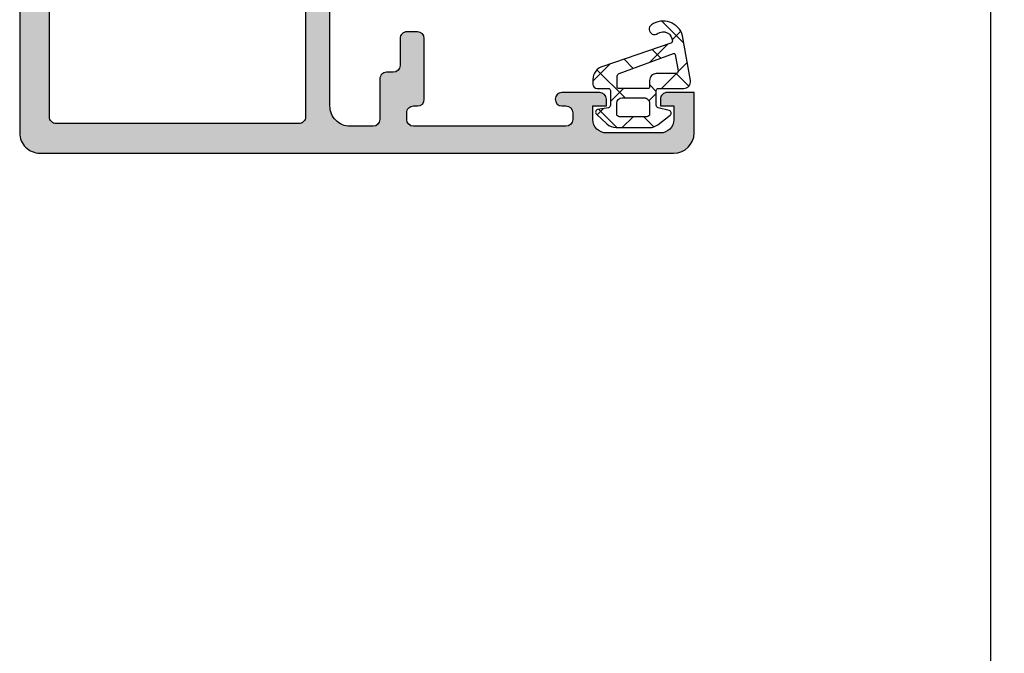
# Model space of a CAD drawing. Header units: millimetres. Extents: x 247761 to 294611, y 172579 to 236863.
# Tile 483 of 596: x 262345 to 262418, y 198161 to 198208. Entities that reach past the tile are written whole.
import ezdxf

# ---------------------------------------------------------------- set-up
doc = ezdxf.new("R2010")
doc.units = ezdxf.units.MM
doc.layers.add('FASÁDA DETAILNÍ', color=4, linetype='Continuous')
doc.layers.add('NOVA', color=240, linetype='Continuous')

# ---------------------------------------------------------------- blocks, each defined once
blk = doc.blocks.new('A$C69D17D4D')
at = {"layer": 'FASÁDA DETAILNÍ'}
h = blk.add_hatch(color=256, dxfattribs=at)
edge = h.paths.add_edge_path(flags=16)
edge.add_ellipse((-12278.78941485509, 24829.51812637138), major_axis=(-0.499974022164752, 0), ratio=1, start_angle=89.99702292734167, end_angle=180.0029770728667, ccw=False)
edge.add_line((-12278.7894408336, 24829.01815234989), (-12296.7894408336, 24829.01815234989))
edge.add_ellipse((-12296.78946681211, 24829.51812637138), major_axis=(-0.4999740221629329, 0), ratio=1, start_angle=-0.0029770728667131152, end_angle=90.00297707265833, ccw=False)
edge.add_line((-12297.2894408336, 24829.51815234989), (-12297.2894408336, 24842.01815234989))
edge.add_ellipse((-12296.7894190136, 24842.01813052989), major_axis=(-0.5000218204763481, 0), ratio=1, start_angle=270.0025002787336, end_angle=359.9974997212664, ccw=False)
edge.add_line((-12296.7894408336, 24842.51815234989), (-12284.1863898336, 24842.51815234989))
edge.add_ellipse((-12284.18638871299, 24844.01815122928), major_axis=(-1.499998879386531, 0), ratio=1, start_angle=89.99995719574, end_angle=180.0000428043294)
edge.add_line((-12282.6863898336, 24844.01815234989), (-12282.6863898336, 24857.01814034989))
edge.add_ellipse((-12282.18639020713, 24857.01814072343), major_axis=(-0.4999996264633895, 0), ratio=1, start_angle=-90.00004280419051, end_angle=4.280419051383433e-05, ccw=False)
edge.add_line((-12282.1863898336, 24857.51814034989), (-12278.7894408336, 24857.51814034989))
edge.add_ellipse((-12278.78944046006, 24857.01814072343), major_axis=(-0.4999996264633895, 0), ratio=1, start_angle=179.9999571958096, end_angle=270.0000428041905, ccw=False)
edge.add_line((-12278.2894408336, 24857.01814034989), (-12278.2894408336, 24829.51815234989))
edge = h.paths.add_edge_path()
edge.add_line((-12249.4894458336, 24828.31814034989), (-12249.4894458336, 24831.31814034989))
edge.add_line((-12249.4894458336, 24831.31814034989), (-12251.4894458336, 24831.31814034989))
edge.add_arc((-12251.48947181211, 24830.8181663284), 0.4999740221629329, 89.99702292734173, 180.0029770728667)
edge.add_line((-12251.9894458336, 24830.81814034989), (-12251.9894458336, 24830.31814034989))
edge.add_line((-12251.9894458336, 24830.31814034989), (-12250.9894458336, 24830.31814034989))
edge.add_line((-12250.9894458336, 24830.31814034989), (-12250.9894458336, 24829.31814034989))
edge.add_arc((-12251.98950996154, 24829.31820447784), 1.000064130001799, 270.0036740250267, 359.9963259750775, ccw=False)
edge.add_line((-12251.9894458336, 24828.31814034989), (-12255.9894458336, 24828.31814034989))
edge.add_arc((-12255.98941585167, 24829.31817033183), 1.000029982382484, 180.0017177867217, 269.9982822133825, ccw=False)
edge.add_line((-12256.9894458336, 24829.31814034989), (-12256.9894458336, 24830.31814034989))
edge.add_line((-12256.9894458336, 24830.31814034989), (-12255.9894458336, 24830.31814034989))
edge.add_line((-12255.9894458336, 24830.31814034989), (-12255.9894458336, 24830.81814034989))
edge.add_arc((-12256.48945143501, 24830.81813474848), 0.5000056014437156, 0.0006418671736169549, 89.99935813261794)
edge.add_line((-12256.4894458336, 24831.31814034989), (-12259.2894488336, 24831.31814034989))
edge.add_arc((-12259.2894488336, 24830.81814034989), 0.5, 90, 270)
edge.add_line((-12259.2894488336, 24830.31814034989), (-12258.9894458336, 24830.31814034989))
edge.add_arc((-12258.98945655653, 24829.81812962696), 0.5000107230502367, 0.001228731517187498, 89.99877126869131, ccw=False)
edge.add_line((-12258.4894458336, 24829.81814034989), (-12258.4894458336, 24829.31814034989))
edge.add_arc((-12258.98951375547, 24829.31820827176), 0.5000679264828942, 270.00778221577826, 359.9922177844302, ccw=False)
edge.add_line((-12258.9894458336, 24828.81814034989), (-12270.2894408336, 24828.81814034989))
edge.add_arc((-12270.2894190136, 24829.31816216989), 0.5000218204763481, 180.0025002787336, 269.9974997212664, ccw=False)
edge.add_line((-12270.7894408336, 24829.31814034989), (-12270.7894408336, 24829.81814034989))
edge.add_arc((-12270.28950350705, 24829.81820302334), 0.4999373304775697, 89.99281725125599, 180.007182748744, ccw=False)
edge.add_line((-12270.2894408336, 24830.31814034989), (-12269.9894378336, 24830.31814034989))
edge.add_arc((-12269.98950063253, 24830.81820314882), 0.5000628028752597, 270.0071953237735, 359.9928046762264)
edge.add_line((-12269.4894378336, 24830.81814034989), (-12269.4894378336, 24835.31814034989))
edge.add_arc((-12269.98944343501, 24835.31813474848), 0.5000056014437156, 0.0006418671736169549, 89.99935813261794)
edge.add_line((-12269.9894378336, 24835.81814034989), (-12270.7894408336, 24835.81814034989))
edge.add_arc((-12270.78946681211, 24835.3181663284), 0.4999740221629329, 89.99702292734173, 180.0029770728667)
edge.add_line((-12271.2894408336, 24835.31814034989), (-12271.2894408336, 24833.31814034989))
edge.add_arc((-12271.78950875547, 24833.31820827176), 0.5000679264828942, 270.00778221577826, 359.9922177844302, ccw=False)
edge.add_line((-12271.7894408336, 24832.81814034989), (-12272.2894408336, 24832.81814034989))
edge.add_arc((-12272.28950350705, 24832.31820302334), 0.4999373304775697, 89.99281725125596, 180.007182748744)
edge.add_line((-12272.7894408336, 24832.31814034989), (-12272.7894408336, 24829.31814034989))
edge.add_arc((-12273.28949594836, 24829.31819546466), 0.5000551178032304, 270.006314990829, 359.9936850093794, ccw=False)
edge.add_line((-12273.2894408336, 24828.81814034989), (-12274.9894378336, 24828.81814034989))
edge.add_arc((-12274.98946968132, 24830.31810850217), 1.499968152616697, 179.9987834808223, 270.0012165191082, ccw=False)
edge.add_line((-12276.4894378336, 24830.31814034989), (-12276.4894378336, 24856.31814034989))
edge.add_arc((-12275.98945869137, 24856.31816120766), 0.4999791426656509, 89.99760977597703, 180.002390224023, ccw=False)
edge.add_line((-12275.9894378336, 24856.81814034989), (-12271.7894408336, 24856.81814034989))
edge.add_arc((-12271.78944643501, 24856.31813474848), 0.5000056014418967, 0.000641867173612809, 89.99935813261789, ccw=False)
edge.add_line((-12271.2894408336, 24856.31814034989), (-12271.2894408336, 24854.31814034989))
edge.add_arc((-12270.7894190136, 24854.31816216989), 0.5000218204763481, 180.0025002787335, 269.9974997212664)
edge.add_line((-12270.7894408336, 24853.81814034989), (-12269.9894378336, 24853.81814034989))
edge.add_arc((-12269.98949038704, 24854.31819290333), 0.5000525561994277, 270.0060215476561, 359.9939784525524)
edge.add_line((-12269.4894378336, 24854.31814034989), (-12269.4894378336, 24859.31814134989))
edge.add_line((-12269.4894378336, 24859.31814134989), (-12269.7067588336, 24860.07603034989))
edge.add_arc((-12269.41838042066, 24860.15872166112), 0.2999999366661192, 127.9048146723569, 196.0000242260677, ccw=False)
edge.add_arc((-12269.78699097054, 24860.63214150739), 0.3000001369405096, 307.9047180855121, 359.9999699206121)
edge.add_line((-12269.4869908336, 24860.6321413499), (-12269.4869928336, 24862.69628834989))
edge.add_arc((-12269.88699222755, 24862.69628880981), 0.3999993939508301, 359.9999341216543, 471.9737695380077)
edge.add_line((-12270.0366648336, 24863.06723034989), (-12272.0598938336, 24862.25086934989))
edge.add_arc((-12271.98505721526, 24862.0653990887), 0.1999993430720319, 111.973907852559, 204.1410923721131)
edge.add_line((-12272.1675648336, 24861.98360234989), (-12271.0992448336, 24859.59991734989))
edge.add_arc((-12271.28175294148, 24859.51812064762), 0.199999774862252, -90.81990060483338, 24.141025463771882, ccw=False)
edge.add_line((-12271.2846148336, 24859.31814134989), (-12282.5886948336, 24859.31814034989))
edge.add_arc((-12282.59712655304, 24859.50955484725), 0.1916001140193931, 178.9555499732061, 272.5222218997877, ccw=False)
edge.add_line((-12282.7886948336, 24859.51304734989), (-12282.7886948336, 24859.93363134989))
edge.add_line((-12282.7886948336, 24859.93363134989), (-12281.3569598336, 24862.39924334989))
edge.add_arc((-12281.61629682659, 24862.55005504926), 0.2999997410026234, 329.8208038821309, 434.0000282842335)
edge.add_line((-12281.5336058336, 24862.83843334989), (-12283.0257668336, 24863.26630434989))
edge.add_line((-12283.0257668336, 24863.26630434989), (-12283.8890418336, 24863.7647163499))
edge.add_arc((-12284.08904178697, 24863.41830610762), 0.4000000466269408, 60.00001156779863, 179.9999652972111)
edge.add_line((-12284.4890418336, 24863.41830634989), (-12284.4886948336, 24859.31037534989))
edge.add_line((-12284.4886948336, 24859.31037534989), (-12284.4863898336, 24844.81831834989))
edge.add_arc((-12284.98638967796, 24844.81814022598), 0.4999998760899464, -90.0000178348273, 0.020411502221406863, ccw=False)
edge.add_line((-12284.9863898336, 24844.31814034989), (-12290.3894318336, 24844.31814034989))
edge.add_arc((-12290.38943220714, 24844.81813997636), 0.4999996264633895, 179.9999571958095, 270.00004280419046, ccw=False)
edge.add_line((-12290.8894318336, 24844.81814034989), (-12290.8894318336, 24847.31814034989))
edge.add_arc((-12291.38943146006, 24847.31814072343), 0.4999996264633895, 359.9999571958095, 450.0000428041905)
edge.add_line((-12291.3894318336, 24847.81814034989), (-12292.6894348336, 24847.81814034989))
edge.add_arc((-12292.68945569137, 24847.31816120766), 0.4999791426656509, 89.99760977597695, 180.0023902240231)
edge.add_line((-12293.1894348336, 24847.31814034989), (-12293.1894348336, 24846.81814034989))
edge.add_line((-12293.1894348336, 24846.81814034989), (-12292.1894348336, 24846.81814034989))
edge.add_line((-12292.1894348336, 24846.81814034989), (-12292.1894348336, 24845.31814034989))
edge.add_arc((-12293.18946652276, 24845.31817203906), 1.000031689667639, 270.0018155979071, 359.9981844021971, ccw=False)
edge.add_line((-12293.1894348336, 24844.31814034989), (-12297.1894348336, 24844.31814034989))
edge.add_arc((-12297.18936558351, 24845.31820959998), 1.000069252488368, 180.0039674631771, 269.99603253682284, ccw=False)
edge.add_line((-12298.1894348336, 24845.31814034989), (-12298.1894348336, 24846.81814034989))
edge.add_line((-12298.1894348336, 24846.81814034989), (-12297.1894348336, 24846.81814034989))
edge.add_line((-12297.1894348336, 24846.81814034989), (-12297.1894348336, 24847.31814034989))
edge.add_arc((-12297.68940885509, 24847.3181663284), 0.499974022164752, 359.9970229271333, 450.0029770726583)
edge.add_line((-12297.6894348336, 24847.81814034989), (-12298.9894378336, 24847.81814034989))
edge.add_arc((-12298.98943223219, 24847.31813474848), 0.5000056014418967, 90.00064186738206, 179.9993581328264)
edge.add_line((-12299.4894378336, 24847.31814034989), (-12299.4894378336, 24828.31814034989))
edge.add_arc((-12297.98946712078, 24828.31811106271), 1.49997071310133, 179.9988812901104, 270.0011187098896)
edge.add_line((-12297.9894378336, 24826.81814034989), (-12250.9894458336, 24826.81814034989))
edge.add_arc((-12250.98950617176, 24828.31820068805), 1.500060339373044, 270.002304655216, 359.9976953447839)
h = blk.add_hatch(dxfattribs=at)
h.set_pattern_fill('ANSI37', color=256, scale=0.625, angle=270, style=0)
h.set_pattern_definition([(315, (-12251.9894658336, 24830.31811234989), (1.403165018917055, 1.403165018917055), []), (44.99999999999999, (-12251.9894658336, 24830.31811234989), (-1.403165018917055, 1.403165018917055), [])])
edge = h.paths.add_edge_path(flags=16)
edge.add_ellipse((-12252.29168086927, 24832.22032549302), major_axis=(-0.4977897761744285, 0), ratio=1, start_angle=-90.25472202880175, end_angle=0.1925797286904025)
edge.add_line((-12252.7894678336, 24832.21865234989), (-12252.7894678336, 24831.7181333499))
edge.add_ellipse((-12252.8894515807, 24831.71811909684), major_axis=(-0.09998374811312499, 0), ratio=1, start_angle=89.99125930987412, end_angle=180.0081677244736, ccw=False)
edge.add_line((-12252.8894668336, 24831.61813534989), (-12255.0898968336, 24831.61813134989))
edge.add_ellipse((-12255.0898941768, 24831.71813600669), major_axis=(-0.1000046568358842, 0), ratio=1, start_angle=0.0015221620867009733, end_angle=89.9984778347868, ccw=False)
edge.add_line((-12255.1898988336, 24831.7181333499), (-12255.1898988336, 24832.5300753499))
edge.add_ellipse((-12254.98989221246, 24832.53006687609), major_axis=(-0.2000066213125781, 0), ratio=1, start_angle=285.68861530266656, end_angle=359.9975725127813, ccw=False)
edge.add_line((-12255.0439758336, 24832.72262234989), (-12251.0258348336, 24834.20994734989))
edge.add_ellipse((-12250.99112133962, 24834.11616586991), major_axis=(-0.09999996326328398, 0), ratio=1, start_angle=190.3222841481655, end_angle=290.3121828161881, ccw=False)
edge.add_line((-12250.8927398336, 24834.13408434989), (-12250.6724568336, 24832.92461534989))
edge.add_ellipse((-12250.87234719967, 24832.91810665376), major_axis=(-0.1999963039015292, 0), ratio=1, start_angle=89.99895893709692, end_angle=181.8649678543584, ccw=False)
edge.add_line((-12250.8723508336, 24832.7181103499), (-12252.2894678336, 24832.7181103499))
edge = h.paths.add_edge_path(flags=16)
edge.add_ellipse((-12252.98946900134, 24829.71812151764), major_axis=(-0.200000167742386, 0), ratio=1, start_angle=89.99976157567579, end_angle=180.000238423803, ccw=False)
edge.add_line((-12252.9894698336, 24829.51812134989), (-12255.0239268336, 24829.5181253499))
edge.add_ellipse((-12255.02393155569, 24829.71812062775), major_axis=(-0.1999952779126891, 0), ratio=1, start_angle=-0.0004933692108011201, end_angle=90.0013528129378, ccw=False)
edge.add_line((-12255.2239268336, 24829.7181223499), (-12255.2239268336, 24830.51813234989))
edge.add_ellipse((-12254.82391602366, 24830.5181235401), major_axis=(-0.4000108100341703, 0), ratio=1, start_angle=270.00197807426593, end_angle=359.99873812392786, ccw=False)
edge.add_line((-12254.8239298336, 24830.91813434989), (-12253.1894668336, 24830.91813434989))
edge.add_ellipse((-12253.18946375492, 24830.51813942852), major_axis=(-0.3999949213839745, 0), ratio=1, start_angle=179.9989860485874, end_angle=270.0004409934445, ccw=False)
edge.add_line((-12252.7894688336, 24830.51813234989), (-12252.7894688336, 24829.7181223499))
edge = h.paths.add_edge_path()
edge.add_arc((-12251.3894769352, 24829.79467346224), 0.2000083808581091, 310.0023157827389, 434.9984805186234)
edge.add_line((-12251.3377058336, 24829.98786534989), (-12252.1412308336, 24830.17839934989))
edge.add_arc((-12252.08945444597, 24830.37159293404), 0.200011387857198, 180.0027455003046, 254.9971436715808, ccw=False)
edge.add_line((-12252.2894658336, 24830.37158334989), (-12252.2894658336, 24831.4681333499))
edge.add_arc((-12252.1394781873, 24831.46814370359), 0.1499876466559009, 89.99604485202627, 180.0039551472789, ccw=False)
edge.add_line((-12252.1394678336, 24831.61813134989), (-12250.2565968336, 24831.61812334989))
edge.add_arc((-12250.25659491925, 24832.1181232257), 0.4999998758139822, 269.9997806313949, 369.9335722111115)
edge.add_line((-12249.7640908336, 24832.2043763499), (-12250.3454798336, 24835.52410234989))
edge.add_arc((-12251.78946536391, 24835.11802801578), 1.499996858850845, 15.70692445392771, 125.0875539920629)
edge.add_arc((-12252.4217723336, 24836.01813084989), 0.3999981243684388, 125.0880041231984, 305.0880041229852)
edge.add_arc((-12251.78725077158, 24835.13683118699), 0.6860034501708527, 0.48435837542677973, 126.1411855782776, ccw=False)
edge.add_arc((-12251.25037439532, 24835.12301100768), 0.1503878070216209, -70.98384901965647, 7.496078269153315, ccw=False)
edge.add_line((-12251.2013728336, 24834.98083034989), (-12256.2475988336, 24833.25314834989))
edge.add_arc((-12255.98947768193, 24832.28705633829), 0.9999801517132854, 104.958910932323, 180.0005723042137)
edge.add_line((-12256.9894578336, 24832.28704634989), (-12256.9894698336, 24831.9181413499))
edge.add_arc((-12256.68945010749, 24831.91816207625), 0.3000197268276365, 180.0039581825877, 269.9968057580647)
edge.add_line((-12256.6894668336, 24831.61814234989), (-12255.8394518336, 24831.61814234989))
edge.add_arc((-12255.83943891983, 24831.46815826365), 0.1499840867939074, -0.004933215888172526, 90.00493321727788, ccw=False)
edge.add_line((-12255.6894548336, 24831.4681453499), (-12255.6894658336, 24830.37158334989))
edge.add_arc((-12255.88948042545, 24830.37159246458), 0.2000145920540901, 285.0023743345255, 359.9973890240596, ccw=False)
edge.add_line((-12255.8377048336, 24830.1783953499), (-12256.6410768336, 24830.04930134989))
edge.add_arc((-12256.58935242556, 24829.85612550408), 0.1999808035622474, 104.9897870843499, 225.0074444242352)
edge.add_line((-12256.7307418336, 24829.71469934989), (-12255.9548718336, 24828.98818034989))
edge.add_arc((-12255.27136142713, 24829.71812197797), 1.00000062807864, 226.8814623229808, 270.0000340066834)
edge.add_line((-12255.2713608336, 24828.7181213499), (-12252.7927278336, 24828.7181213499))
edge.add_arc((-12252.79272888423, 24829.71812425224), 1.000002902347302, 270.0000601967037, 307.8277930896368)
edge.add_line((-12252.1794368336, 24828.9282643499), (-12251.2609078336, 24829.64146334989))
for points in [[(-12299.4894378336, 24847.31814034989), (-12299.4894378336, 24828.31814034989), (-12299.4894378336, 24828.31814034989, 0.414225), (-12297.9894378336, 24826.81814034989), (-12250.9894458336, 24826.81814034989), (-12250.9894458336, 24826.81814034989, 0.41419), (-12249.4894458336, 24828.31814034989), (-12249.4894458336, 24828.31814034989), (-12249.4894458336, 24831.31814034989), (-12251.4894458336, 24831.31814034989), (-12251.4894458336, 24831.31814034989, 0.414244), (-12251.9894458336, 24830.81814034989), (-12251.9894458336, 24830.31814034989), (-12250.9894458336, 24830.31814034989), (-12250.9894458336, 24829.31814034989), (-12250.9894458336, 24829.31814034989, -0.414176), (-12251.9894458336, 24828.31814034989), (-12255.9894458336, 24828.31814034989), (-12255.9894458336, 24828.31814034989, -0.414196), (-12256.9894458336, 24829.31814034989), (-12256.9894458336, 24830.31814034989), (-12255.9894458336, 24830.31814034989), (-12255.9894458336, 24830.81814034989), (-12255.9894458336, 24830.81814034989, 0.414207), (-12256.4894458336, 24831.31814034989), (-12259.2894488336, 24831.31814034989), (-12259.2894488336, 24831.31814034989, 1), (-12259.2894488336, 24830.31814034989), (-12258.9894458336, 24830.31814034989), (-12258.9894458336, 24830.31814034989, -0.414201), (-12258.4894458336, 24829.81814034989), (-12258.4894458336, 24829.31814034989), (-12258.4894458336, 24829.31814034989, -0.414134), (-12258.9894458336, 24828.81814034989), (-12270.2894408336, 24828.81814034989), (-12270.2894408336, 24828.81814034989, -0.414188), (-12270.7894408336, 24829.31814034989), (-12270.7894408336, 24829.81814034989), (-12270.7894408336, 24829.81814034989, -0.414287), (-12270.2894408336, 24830.31814034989), (-12269.9894378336, 24830.31814034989), (-12269.9894378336, 24830.31814034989, 0.41414), (-12269.4894378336, 24830.81814034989), (-12269.4894378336, 24835.31814034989), (-12269.4894378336, 24835.31814034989, 0.414207), (-12269.9894378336, 24835.81814034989), (-12270.7894408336, 24835.81814034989), (-12270.7894408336, 24835.81814034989, 0.414244), (-12271.2894408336, 24835.31814034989), (-12271.2894408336, 24833.31814034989), (-12271.2894408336, 24833.31814034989, -0.414134), (-12271.7894408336, 24832.81814034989), (-12272.2894408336, 24832.81814034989), (-12272.2894408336, 24832.81814034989, 0.414287), (-12272.7894408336, 24832.31814034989), (-12272.7894408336, 24829.31814034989), (-12272.7894408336, 24829.31814034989, -0.414149), (-12273.2894408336, 24828.81814034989), (-12274.9894378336, 24828.81814034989), (-12274.9894378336, 24828.81814034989, -0.414226), (-12276.4894378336, 24830.31814034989), (-12276.4894378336, 24856.31814034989)], [(-12209.48956553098, 24722.08197171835), (-12226.98946601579, 24722.08197171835, -0.414213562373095), (-12227.48946601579, 24722.58197171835), (-12227.48946601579, 24841.11811234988, 0.414213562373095), (-12227.98946601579, 24841.61811234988), (-12230.98946601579, 24841.61811234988, -0.414213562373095), (-12231.98946601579, 24842.61811234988), (-12231.98946601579, 24850.01811235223, -0.4142135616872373), (-12230.98946601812, 24851.01811235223), (-12228.18946601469, 24851.01811235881, 0.4142135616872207), (-12227.68946601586, 24851.51811235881), (-12227.68946601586, 24854.81811234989, -0.414213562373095), (-12227.18946601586, 24855.31811234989), (-12226.18946601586, 24855.31811234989, -0.414213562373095)]]:
    blk.add_lwpolyline(points, format="xyb", dxfattribs=at)
at = {"layer": 'FASÁDA DETAILNÍ', "extrusion": (0, 0, -1)}
for points in [[(12278.2894408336, 24829.51815234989, 0.414244), (12278.7894408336, 24829.01815234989), (12296.7894408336, 24829.01815234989), (12296.7894408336, 24829.01815234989, 0.414244), (12297.2894408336, 24829.51815234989), (12297.2894408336, 24842.01815234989), (12297.2894408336, 24842.01815234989, 0.414188), (12296.7894408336, 24842.51815234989), (12284.1863898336, 24842.51815234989), (12284.1863898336, 24842.51815234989, -0.414214), (12282.6863898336, 24844.01815234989), (12282.6863898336, 24857.01814034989), (12282.6863898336, 24857.01814034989, 0.414214), (12282.1863898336, 24857.51814034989), (12278.7894408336, 24857.51814034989), (12278.7894408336, 24857.51814034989, 0.414214), (12278.2894408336, 24857.01814034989), (12278.2894408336, 24829.51815234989)], [(12252.2894678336, 24832.7181103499, -0.416502), (12252.7894678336, 24832.21865234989), (12252.7894678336, 24831.7181333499), (12252.7894678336, 24831.7181333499, 0.4143), (12252.8894668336, 24831.61813534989), (12255.0898968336, 24831.61813134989), (12255.0898968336, 24831.61813134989, 0.414198), (12255.1898988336, 24831.7181333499), (12255.1898988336, 24832.5300753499), (12255.1898988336, 24832.5300753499, 0.336095), (12255.0439758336, 24832.72262234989), (12251.0258348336, 24834.20994734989), (12251.0258348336, 24834.20994734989, 0.466254), (12250.8927398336, 24834.13408434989), (12250.6724568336, 24832.92461534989), (12250.6724568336, 24832.92461534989, 0.423785), (12250.8723508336, 24832.7181103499), (12252.2894678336, 24832.7181103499)], [(12252.7894688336, 24829.7181223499, 0.414216), (12252.9894698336, 24829.51812134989), (12255.0239268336, 24829.5181253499), (12255.0239268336, 24829.5181253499, 0.414223), (12255.2239268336, 24829.7181223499), (12255.2239268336, 24830.51813234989), (12255.2239268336, 24830.51813234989, 0.414197), (12254.8239298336, 24830.91813434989), (12253.1894668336, 24830.91813434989), (12253.1894668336, 24830.91813434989, 0.414221), (12252.7894688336, 24830.51813234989), (12252.7894688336, 24829.7181223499)]]:
    blk.add_lwpolyline(points, format="xyb", close=True, dxfattribs=at)
at = {"layer": 'FASÁDA DETAILNÍ'}
blk.add_lwpolyline([(-12251.2609078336, 24829.64146334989, 0.606792), (-12251.3377058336, 24829.98786534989), (-12252.1412308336, 24830.17839934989), (-12252.1412308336, 24830.17839934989, -0.339427), (-12252.2894658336, 24830.37158334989), (-12252.2894658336, 24831.4681333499), (-12252.2894658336, 24831.4681333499, -0.414254), (-12252.1394678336, 24831.61813134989), (-12250.2565968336, 24831.61812334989), (-12250.2565968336, 24831.61812334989, 0.465956), (-12249.7640908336, 24832.2043763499), (-12250.3454798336, 24835.52410234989), (-12250.3454798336, 24835.52410234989, 0.517137), (-12252.6517048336, 24836.34543734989, 1), (-12252.1918398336, 24835.69082434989, -0.610743), (-12251.1012718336, 24835.1426303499, -0.356477), (-12251.2013728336, 24834.98083034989), (-12256.2475988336, 24833.25314834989), (-12256.2475988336, 24833.25314834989, 0.339657), (-12256.9894578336, 24832.28704634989), (-12256.9894698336, 24831.9181413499), (-12256.9894698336, 24831.9181413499, 0.414177), (-12256.6894668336, 24831.61814234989), (-12255.8394518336, 24831.61814234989), (-12255.8394518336, 24831.61814234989, -0.414264), (-12255.6894548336, 24831.4681453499), (-12255.6894658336, 24830.37158334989), (-12255.6894658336, 24830.37158334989, -0.33943), (-12255.8377048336, 24830.1783953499), (-12256.6410768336, 24830.04930134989), (-12256.6410768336, 24830.04930134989, 0.577453), (-12256.7307418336, 24829.71469934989), (-12255.9548718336, 24828.98818034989), (-12255.9548718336, 24828.98818034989, 0.190392), (-12255.2713608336, 24828.7181213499), (-12252.7927278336, 24828.7181213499), (-12252.7927278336, 24828.7181213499, 0.16657), (-12252.1794368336, 24828.9282643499), (-12251.2609078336, 24829.64146334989)], format="xyb", close=True, dxfattribs=at)

msp = doc.modelspace()

# ---------------------------------------------------------------- block references
at = {"layer": 'NOVA', "ltscale": 300}
msp.add_blockref('A$C69D17D4D', (274644.5174331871, 173371.2585875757), dxfattribs=at)

doc.saveas('drawing.dxf')
